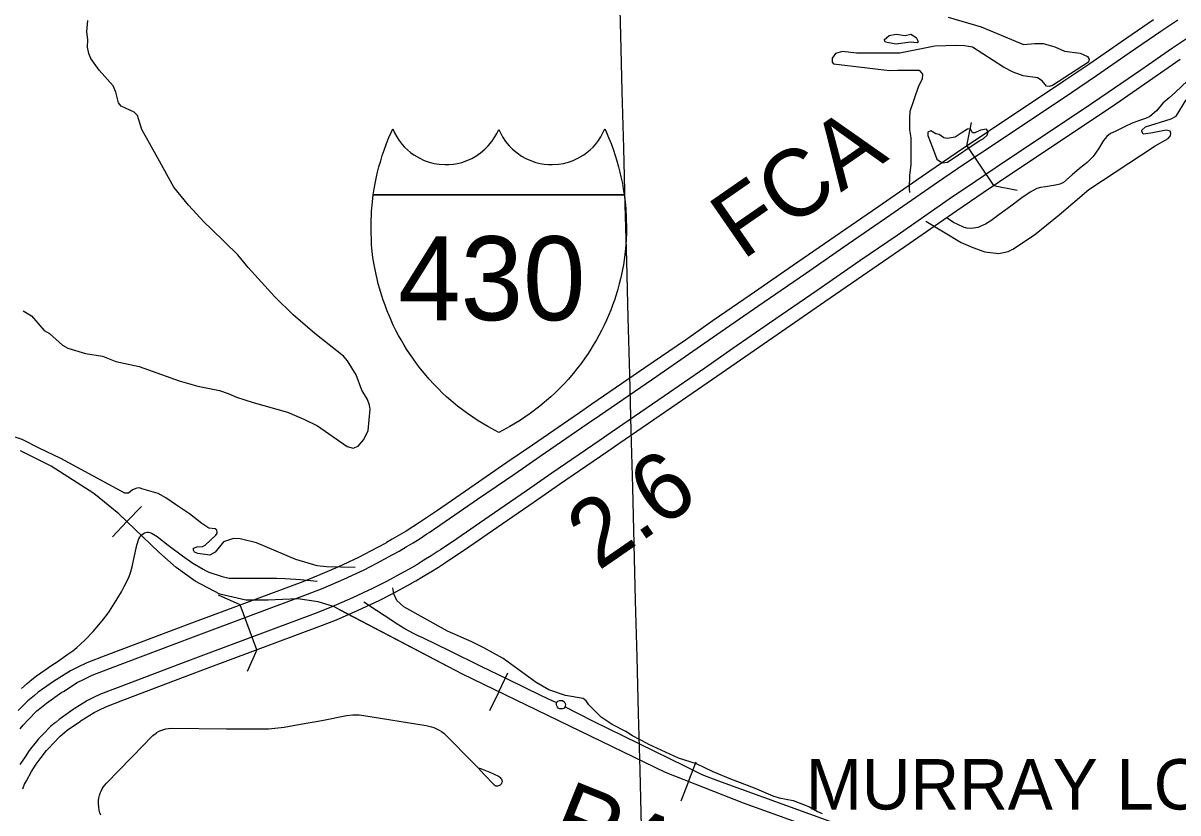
# Model space of a CAD drawing. Extents: x -19 to 366, y -4 to 359.
# Drawn here: x 148.524 to 149.899, y 194.446 to 195.386 of the extents above; entities that cross this region are included whole.
import ezdxf

# ---------------------------------------------------------------- set-up
doc = ezdxf.new("R2010")
doc.units = 0
for name, color, linetype in [('Level 19', 7, 'Continuous'), ('Level 23', 7, 'Continuous'), ('Level 26', 7, 'Continuous'), ('Level 33', 7, 'Continuous'), ('Level 34', 7, 'Continuous'), ('Level 39', 7, 'Continuous'), ('Level 40', 7, 'Continuous'), ('Level 48', 7, 'Continuous'), ('Level 57', 7, 'Continuous'), ('Level 60', 7, 'Continuous'), ('Level 9', 7, 'Continuous')]:
    doc.layers.add(name, color=color, linetype=linetype)

msp = doc.modelspace()

# ---------------------------------------------------------------- linework, layer by layer
at = {"layer": 'Level 19'}
for points in [[(149.87, 195.3901), (149.8321, 195.3639), (149.7931, 195.3371), (149.7635, 195.317), (149.6724, 195.2564), (149.6353, 195.2315), (149.6038, 195.21), (149.5419, 195.1671), (149.4975, 195.1366), (149.4466, 195.1014), (149.3898, 195.0623), (149.346, 195.032), (149.3127, 195.0088), (149.2643, 194.9757), (149.2013, 194.9323), (149.1868, 194.9222), (149.1307, 194.8838), (149.1003, 194.8628), (149.0562, 194.8323), (149.0177, 194.8059), (148.9986, 194.793), (148.9963, 194.7914), (148.9882, 194.7862), (148.9801, 194.7812), (148.972, 194.7763), (148.9638, 194.7715), (148.9567, 194.7675), (148.956, 194.767), (148.938, 194.7572), (148.9234, 194.7498), (148.8991, 194.7385)], [(148.9059, 194.7239), (148.9304, 194.7353), (148.9455, 194.743), (148.9644, 194.7533), (148.9652, 194.7538), (148.9718, 194.7575), (148.9802, 194.7624), (148.9885, 194.7674), (148.9968, 194.7726), (149.005, 194.7779), (149.0076, 194.7796), (149.0268, 194.7926), (149.0653, 194.8191), (149.1095, 194.8495), (149.1398, 194.8706), (149.196, 194.909), (149.2105, 194.9191), (149.2734, 194.9624), (149.3218, 194.9956), (149.3552, 195.0188), (149.3989, 195.049), (149.4557, 195.0882), (149.5066, 195.1234), (149.5511, 195.1538), (149.6129, 195.1968), (149.6443, 195.2182), (149.6814, 195.243), (149.7725, 195.3036), (149.8022, 195.3238), (149.8412, 195.3507), (149.879, 195.3768), (149.8992, 195.3903)], [(149.9131, 195.37), (149.8929, 195.3565), (149.8552, 195.3304), (149.8161, 195.3035), (149.7862, 195.2832), (149.695, 195.2225), (149.6581, 195.1978), (149.6269, 195.1765), (149.5651, 195.1335), (149.5206, 195.1031), (149.4697, 195.0679), (149.4129, 195.0288), (149.3692, 194.9986), (149.3358, 194.9753), (149.2874, 194.9421), (149.2245, 194.8988), (149.21, 194.8887), (149.1538, 194.8503), (149.1235, 194.8293), (149.0793, 194.7988), (149.0406, 194.7722), (149.0212, 194.7591), (149.0185, 194.7573), (149.01, 194.7518), (149.0014, 194.7465), (148.9928, 194.7412), (148.984, 194.7361), (148.9781, 194.7328), (148.9772, 194.7322), (148.957, 194.7212), (148.9412, 194.7132), (148.9163, 194.7016)], [(148.9231, 194.687), (148.9482, 194.6987), (148.9645, 194.7069), (148.9856, 194.7184), (148.9866, 194.7191), (148.992, 194.7222), (149.001, 194.7274), (149.0098, 194.7327), (149.0186, 194.7382), (149.0272, 194.7438), (149.0301, 194.7457), (149.0497, 194.7589), (149.0884, 194.7855), (149.1326, 194.816), (149.1629, 194.837), (149.2191, 194.8755), (149.2337, 194.8856), (149.2965, 194.9288), (149.345, 194.9621), (149.3784, 194.9853), (149.4221, 195.0155), (149.4789, 195.0547), (149.5297, 195.0898), (149.5742, 195.1203), (149.636, 195.1632), (149.6672, 195.1845), (149.704, 195.2091), (149.7952, 195.2698), (149.8252, 195.2902), (149.8643, 195.3171), (149.902, 195.3432)], [(148.8991, 194.7385), (148.8754, 194.7282), (148.8572, 194.721), (148.7245, 194.6715), (148.6972, 194.6612), (148.6226, 194.6331), (148.6002, 194.6243), (148.5892, 194.6192), (148.5807, 194.6149), (148.5637, 194.6042), (148.5616, 194.6029), (148.5422, 194.5893), (148.5377, 194.5855), (148.5357, 194.5839), (148.5298, 194.5792), (148.5185, 194.5675)], [(148.5207, 194.5458), (148.5243, 194.5501), (148.5302, 194.5564), (148.5407, 194.5673), (148.5457, 194.5713), (148.5479, 194.573), (148.552, 194.5765), (148.5704, 194.5894), (148.5721, 194.5904), (148.5886, 194.6008), (148.5963, 194.6047), (148.6066, 194.6095), (148.6284, 194.6181), (148.7029, 194.6462), (148.7302, 194.6565), (148.863, 194.706), (148.8816, 194.7133), (148.9059, 194.7239)], [(148.9163, 194.7016), (148.891, 194.6905), (148.8718, 194.683), (148.7388, 194.6334), (148.7116, 194.6231), (148.6372, 194.5951), (148.6164, 194.5869), (148.6071, 194.5826), (148.6008, 194.5794), (148.5849, 194.5694), (148.5837, 194.5687), (148.567, 194.5569), (148.5634, 194.5539), (148.5611, 194.5521), (148.5573, 194.549), (148.5481, 194.5395), (148.5427, 194.5337), (148.5397, 194.5303), (148.5316, 194.5198), (148.5265, 194.5126), (148.5204, 194.5031)], [(148.5237, 194.4745), (148.526, 194.4797), (148.5282, 194.4839), (148.5343, 194.4948), (148.5398, 194.5036), (148.5445, 194.5102), (148.5522, 194.5201), (148.5547, 194.5229), (148.5598, 194.5284), (148.5682, 194.5371), (148.5711, 194.5395), (148.5736, 194.5414), (148.5768, 194.5441), (148.5924, 194.5551), (148.5933, 194.5556), (148.6087, 194.5654), (148.6142, 194.5681), (148.6227, 194.5721), (148.643, 194.5801), (148.7172, 194.6081), (148.7445, 194.6183), (148.8775, 194.668), (148.8972, 194.6756), (148.9231, 194.687)]]:
    msp.add_lwpolyline(points, dxfattribs=at)
at = {"layer": 'Level 23'}
for points in [[(148.9412, 195.1817), (148.9423, 195.1889), (148.9434, 195.1952), (148.9451, 195.2033), (148.9463, 195.2086), (148.9479, 195.2149), (148.95, 195.2223), (148.9519, 195.2285), (148.954, 195.2349), (148.9569, 195.2427), (148.9598, 195.2501), (148.9623, 195.2558), (148.9643, 195.2603), (148.9665, 195.2554), (148.969, 195.2508), (148.9718, 195.2465), (148.9755, 195.2418), (148.9783, 195.2387), (148.9819, 195.2352), (148.9855, 195.2322), (148.9894, 195.2294), (148.9956, 195.2257), (149.0019, 195.2227), (149.0077, 195.2207), (149.0134, 195.2192), (149.0195, 195.2182), (149.0266, 195.2177), (149.0312, 195.2178), (149.0366, 195.2183), (149.0413, 195.2191), (149.0464, 195.2204), (149.0516, 195.2221), (149.0585, 195.2251), (149.0632, 195.2278), (149.0688, 195.2316), (149.0741, 195.2361), (149.078, 195.24), (149.0824, 195.2454), (149.086, 195.2508), (149.0882, 195.2547), (149.0905, 195.2597)], [(149.0905, 195.2597), (149.0929, 195.2547), (149.095, 195.2508), (149.0987, 195.2454), (149.1031, 195.24), (149.107, 195.2361), (149.1123, 195.2316), (149.1178, 195.2278), (149.1226, 195.2251), (149.1295, 195.2221), (149.1347, 195.2204), (149.1398, 195.2191), (149.1445, 195.2183), (149.1499, 195.2178), (149.1545, 195.2177), (149.1616, 195.2182), (149.1677, 195.2192), (149.1734, 195.2207), (149.1792, 195.2227), (149.1855, 195.2257), (149.1917, 195.2294), (149.1956, 195.2322), (149.1992, 195.2352), (149.2028, 195.2387), (149.2056, 195.2418), (149.2093, 195.2465), (149.212, 195.2508), (149.2146, 195.2554), (149.2168, 195.2603), (149.2188, 195.2558), (149.2213, 195.2501), (149.2242, 195.2427), (149.227, 195.2349), (149.2292, 195.2285), (149.2311, 195.2223), (149.2332, 195.2149), (149.2348, 195.2086), (149.236, 195.2033), (149.2377, 195.1952), (149.2388, 195.1889), (149.2399, 195.1817)], [(149.0905, 194.8988), (149.0775, 194.9058), (149.0659, 194.9127), (149.0533, 194.9213), (149.0415, 194.9302), (149.0285, 194.9412), (149.0237, 194.9457), (149.0182, 194.9511), (149.0131, 194.9563), (149.0076, 194.9624), (149.0021, 194.9688), (148.9975, 194.9744), (148.9926, 194.9808), (148.9881, 194.9871), (148.9842, 194.9928), (148.9808, 194.998), (148.978, 195.0026), (148.9742, 195.009), (148.9713, 195.0142), (148.9681, 195.0203), (148.965, 195.0266), (148.9623, 195.0324), (148.9599, 195.0381), (148.9573, 195.0444), (148.9551, 195.0503), (148.9529, 195.0564), (148.9508, 195.0628), (148.9489, 195.0693), (148.9471, 195.0756), (148.9457, 195.0815), (148.9445, 195.0868), (148.9436, 195.0907), (148.9422, 195.0983), (148.9408, 195.1071), (148.9399, 195.1144), (148.9392, 195.1221), (148.9389, 195.1284), (148.9386, 195.1363), (148.9385, 195.1437), (148.9386, 195.1519), (148.9389, 195.1573), (148.9392, 195.1623), (148.9394, 195.1654), (148.9402, 195.1735), (148.9412, 195.1817)], [(149.2399, 195.1817), (148.9412, 195.1817)], [(148.9412, 195.1817), (149.2399, 195.1817)], [(149.2399, 195.1817), (149.2409, 195.1735), (149.2417, 195.1654), (149.2419, 195.1623), (149.2422, 195.1573), (149.2424, 195.1519), (149.2426, 195.1437), (149.2425, 195.1363), (149.2422, 195.1284), (149.2418, 195.1221), (149.2412, 195.1144), (149.2402, 195.1071), (149.2389, 195.0983), (149.2374, 195.0907), (149.2366, 195.0868), (149.2354, 195.0815), (149.2339, 195.0756), (149.2322, 195.0693), (149.2303, 195.0628), (149.2282, 195.0564), (149.226, 195.0503), (149.2238, 195.0444), (149.2212, 195.0381), (149.2187, 195.0324), (149.216, 195.0266), (149.2129, 195.0203), (149.2097, 195.0142), (149.2068, 195.009), (149.2031, 195.0026), (149.2003, 194.998), (149.1969, 194.9928), (149.193, 194.9871), (149.1885, 194.9808), (149.1835, 194.9744), (149.179, 194.9688), (149.1735, 194.9624), (149.1679, 194.9563), (149.1629, 194.9511), (149.1574, 194.9457), (149.1526, 194.9412), (149.1396, 194.9302), (149.1278, 194.9213), (149.1151, 194.9127), (149.1036, 194.9058), (149.0905, 194.8988)]]:
    msp.add_lwpolyline(points, dxfattribs=at)
at = {"layer": 'Level 33'}
for points in [[(148.5221, 194.5937), (148.5291, 194.5999), (148.5345, 194.6044), (148.5402, 194.6088), (148.5503, 194.6161), (148.5583, 194.6214), (148.5646, 194.6256), (148.5776, 194.6345), (148.5834, 194.6388), (148.588, 194.6425), (148.5927, 194.6467), (148.5981, 194.6519), (148.6078, 194.6618), (148.6144, 194.6695), (148.6199, 194.6763), (148.6241, 194.6818), (148.6271, 194.6861), (148.6369, 194.7016), (148.6412, 194.709), (148.6447, 194.7153), (148.6495, 194.7252), (148.6517, 194.7303), (148.654, 194.7389), (148.656, 194.7483), (148.6598, 194.7645), (148.662, 194.7721), (148.663, 194.774), (148.6643, 194.7757), (148.6659, 194.7772), (148.6676, 194.7785), (148.6689, 194.7792), (148.6704, 194.7796), (148.6719, 194.7799), (148.6734, 194.7799), (148.6749, 194.7796), (148.6763, 194.7791), (148.6777, 194.7784), (148.6838, 194.7748), (148.6969, 194.7644), (148.714, 194.7517), (148.7261, 194.7429), (148.7384, 194.7361), (148.7421, 194.7339), (148.7454, 194.7324), (148.7611, 194.7273), (148.7645, 194.7264), (148.7696, 194.7254), (148.8088, 194.7251), (148.826, 194.7251), (148.8363, 194.7248), (148.8546, 194.7236), (148.8744, 194.7216)], [(149.1595, 194.5766), (149.1542, 194.579), (149.1413, 194.585), (149.1009, 194.6049), (149.0697, 194.62), (149.0327, 194.6381), (149.0001, 194.654), (148.9945, 194.6566), (148.9892, 194.6593), (148.9838, 194.6621), (148.9786, 194.665), (148.9735, 194.6681), (148.9684, 194.6713), (148.9634, 194.6746), (148.9449, 194.6866), (148.9299, 194.6967)], [(149.1609, 194.5789), (149.1628, 194.5795), (149.1645, 194.5796), (149.1666, 194.5794), (149.168, 194.5785), (149.1692, 194.5773), (149.1698, 194.5758), (149.1699, 194.5743), (149.1697, 194.5726), (149.1692, 194.5715), (149.1683, 194.5704), (149.1666, 194.5695), (149.1651, 194.5694), (149.163, 194.5697), (149.1614, 194.5704), (149.1603, 194.5717), (149.1596, 194.5733), (149.1593, 194.5748), (149.1593, 194.5763), (149.1598, 194.5774), (149.1609, 194.5789)], [(148.6167, 194.443), (148.6157, 194.4459), (148.6148, 194.4491), (148.6142, 194.4529), (148.614, 194.4565), (148.6141, 194.4606), (148.6145, 194.4632), (148.6153, 194.4665), (148.6161, 194.4691), (148.6171, 194.4717), (148.6184, 194.4743), (148.6196, 194.4762), (148.6234, 194.4812), (148.6531, 194.5118), (148.6681, 194.5266), (148.6762, 194.5355), (148.6788, 194.5378), (148.6825, 194.5408), (148.684, 194.5418), (148.687, 194.5432), (148.6941, 194.5456), (148.6972, 194.5463), (148.701, 194.5466), (148.7664, 194.5457), (148.8097, 194.5456), (148.8162, 194.5458), (148.8202, 194.546), (148.835, 194.5478), (148.8546, 194.5515), (148.8797, 194.5558), (148.9092, 194.5615), (148.9168, 194.5624), (148.9205, 194.5626), (148.9244, 194.5624), (148.9299, 194.5618), (149.004, 194.5497), (149.0072, 194.549), (149.0104, 194.5481), (149.0131, 194.5472), (149.0166, 194.5457), (149.0195, 194.5442), (149.0223, 194.5425), (149.0252, 194.5405), (149.0314, 194.5341), (149.0559, 194.5098), (149.0627, 194.5025), (149.0661, 194.4995)], [(149.7771, 194.3293), (149.7648, 194.3338), (149.7278, 194.3472), (149.6905, 194.3609), (149.6569, 194.3731), (149.3512, 194.4839), (149.3327, 194.4911), (149.3128, 194.5009), (149.2024, 194.555), (149.1694, 194.572)], [(149.0661, 194.4995), (149.0727, 194.4916), (149.0852, 194.4789), (149.0861, 194.4784), (149.0872, 194.478), (149.0883, 194.4778), (149.0895, 194.4779), (149.0905, 194.4781), (149.0916, 194.4786), (149.0925, 194.4792)], [(149.0661, 194.4995), (149.0699, 194.4981), (149.0799, 194.494), (149.0902, 194.4893), (149.0913, 194.4887), (149.0923, 194.4878), (149.0931, 194.4868), (149.0937, 194.4857), (149.0942, 194.4845), (149.0944, 194.4833), (149.0943, 194.482), (149.0939, 194.481), (149.0933, 194.48), (149.0925, 194.4792)]]:
    msp.add_lwpolyline(points, dxfattribs=at)
at = {"layer": 'Level 34'}
msp.add_lwpolyline([(149.9107, 195.3177), (149.8965, 195.3042), (149.8886, 195.2974), (149.8812, 195.2908), (149.8735, 195.2818), (149.8658, 195.2749), (149.8606, 195.2725), (149.8534, 195.2704), (149.8447, 195.2672), (149.8365, 195.263), (149.8244, 195.2572), (149.8188, 195.2548), (149.8144, 195.2514), (149.8107, 195.2466), (149.8046, 195.2366), (149.8019, 195.2326), (149.8004, 195.2302), (149.7977, 195.227), (149.7945, 195.2236), (149.7911, 195.2202), (149.7872, 195.217), (149.7821, 195.213), (149.7732, 195.2054), (149.7631, 195.1964), (149.7586, 195.1945), (149.7536, 195.1932), (149.7417, 195.1914), (149.7357, 195.1903), (149.7312, 195.1892), (149.7232, 195.185), (149.7135, 195.1781), (149.7003, 195.1681), (149.6858, 195.1578), (149.6765, 195.1509), (149.6699, 195.1467), (149.6609, 195.143), (149.6535, 195.1417), (149.648, 195.1422), (149.6438, 195.1432), (149.6372, 195.1464), (149.6321, 195.1488), (149.6258, 195.1533), (149.624, 195.1549)], dxfattribs=at)
at = {"layer": 'Level 39'}
for p, q in [((149.648, 195.24), (149.6535, 195.2679)), ((149.648, 195.24), (149.6797, 195.1929)), ((149.6797, 195.1929), (149.7076, 195.1874)), ((148.7828, 194.6933), (148.7569, 194.7051)), ((148.8026, 194.64), (148.7828, 194.6933)), ((148.8026, 194.64), (148.7908, 194.6142))]:
    msp.add_line(p, q, dxfattribs=at)
at = {"layer": 'Level 40'}
for p, q in [((148.6478, 194.7926), (148.6651, 194.8106)), ((148.6478, 194.7926), (148.6305, 194.7745)), ((149.0906, 194.5899), (149.1015, 194.6124)), ((149.0906, 194.5899), (149.0797, 194.5674)), ((149.3165, 194.483), (149.3257, 194.5063)), ((149.3165, 194.483), (149.3074, 194.4598))]:
    msp.add_line(p, q, dxfattribs=at)
for points in [[(149.9099, 194.2703), (149.8204, 194.2993), (149.3821, 194.4572), (149.2891, 194.4939), (149.0474, 194.6109), (148.8938, 194.6913), (148.8754, 194.6969), (148.8515, 194.7004), (148.8156, 194.699), (148.7895, 194.699), (148.7585, 194.7061), (148.7289, 194.7216), (148.7063, 194.7378), (148.6859, 194.7561), (148.638, 194.802), (148.6084, 194.8259), (148.5576, 194.8584), (148.521, 194.8767)], [(148.8159, 194.699), (148.8156, 194.699), (148.7895, 194.699), (148.7585, 194.7061), (148.7289, 194.7216), (148.7063, 194.7378), (148.6859, 194.7561), (148.638, 194.802), (148.6084, 194.8259), (148.5576, 194.8584), (148.521, 194.8767)], [(149.3821, 194.4572), (149.2891, 194.4939), (149.0474, 194.6109), (148.9019, 194.687)], [(151.2417, 193.8642), (151.0381, 193.9474), (150.8837, 194.0109), (150.8154, 194.0356), (150.7618, 194.0497), (150.6146, 194.0906), (150.4321, 194.142), (150.2129, 194.2048), (150.1495, 194.2203), (149.9754, 194.2548), (149.9099, 194.2703), (149.8204, 194.2993), (149.3821, 194.4572)]]:
    msp.add_lwpolyline(points, dxfattribs=at)
at = {"layer": 'Level 60'}
for points in [[(154.1159, 1.8709), (153.9063, 10.4874), (153.696, 19.1041), (153.485, 27.7209), (153.2733, 36.3378), (153.0608, 44.9549), (152.8476, 53.5721), (152.6337, 62.1894), (152.419, 70.8069), (152.2036, 79.4245), (151.9875, 88.0422), (151.7707, 96.6601), (151.5531, 105.2782), (151.3348, 113.8963), (151.1158, 122.5147), (150.8961, 131.1331), (150.6757, 139.7517), (150.4545, 148.3704), (150.2326, 156.9893), (150.0101, 165.6083), (149.7867, 174.2275), (149.5627, 182.8468), (149.338, 191.4662), (149.1125, 200.0858), (148.8864, 208.7055), (148.6595, 217.3254), (148.4319, 225.9454), (148.2037, 234.5655), (147.9747, 243.1858), (147.745, 251.8063), (147.5146, 260.4269), (147.2835, 269.0476), (147.0517, 277.6685), (146.8191, 286.2895), (146.5859, 294.9106), (146.352, 303.5319), (146.1174, 312.1534), (145.8821, 320.775), (145.6461, 329.3967), (145.4094, 338.0186), (145.172, 346.6406)], [(0, 189.5162), (7.1121, 189.5206), (14.2243, 189.5339), (21.3364, 189.556), (28.4484, 189.5869), (35.5605, 189.6267), (42.6725, 189.6754), (49.7844, 189.7329), (56.8962, 189.7992), (64.0079, 189.8744), (71.1196, 189.9584), (78.2311, 190.0512), (85.3425, 190.1529), (92.4538, 190.2635), (99.5649, 190.3829), (106.6759, 190.5111), (113.7867, 190.6482), (120.8974, 190.7941), (128.0078, 190.9489), (135.1181, 191.1125), (142.2282, 191.2849), (149.338, 191.4662), (156.4476, 191.6563), (163.5569, 191.8553), (170.666, 192.0631), (177.7749, 192.2798), (184.8835, 192.5053), (191.9917, 192.7396), (199.0997, 192.9828), (206.2074, 193.2348), (213.3147, 193.4956), (220.4218, 193.7653), (227.5285, 194.0438), (234.6348, 194.3312), (241.7408, 194.6274), (248.8464, 194.9324), (255.9516, 195.2463), (263.0564, 195.569), (270.1608, 195.9005), (277.2648, 196.2409), (284.3683, 196.5901), (291.4715, 196.9481), (298.5741, 197.315), (305.6763, 197.6907), (312.7781, 198.0753), (319.8793, 198.4686), (326.9801, 198.8708), (334.0804, 199.2818), (341.1801, 199.7017)]]:
    msp.add_spline(points, degree=3, dxfattribs=at)
at = {"layer": 'Level 9'}
for points in [[(148.9374, 194.9265), (148.9368, 194.9314), (148.9344, 194.938), (148.9274, 194.9491), (148.9207, 194.9673), (148.9104, 194.9842), (148.9056, 194.9896), (148.8715, 195.0165), (148.8459, 195.039), (148.824, 195.0603), (148.7922, 195.0952), (148.7799, 195.1102), (148.7485, 195.1409), (148.7399, 195.149), (148.721, 195.1694), (148.7037, 195.1908), (148.6846, 195.2255), (148.6655, 195.2594), (148.6603, 195.2764), (148.6565, 195.28), (148.6408, 195.2875), (148.6378, 195.2913), (148.6347, 195.3042), (148.6316, 195.3117), (148.6146, 195.3303), (148.6048, 195.3442), (148.6024, 195.3502), (148.601, 195.3576), (148.6012, 195.3665), (148.6001, 195.3764), (148.6013, 195.3895)], [(149.6256, 195.3933), (149.6649, 195.3819), (149.7153, 195.3608), (149.7289, 195.362), (149.7389, 195.3619), (149.7528, 195.358), (149.764, 195.3528), (149.7828, 195.3503), (149.7917, 195.3464), (149.7936, 195.3434), (149.7929, 195.3396), (149.75, 195.3121), (149.7458, 195.3107), (149.7426, 195.3111), (149.7376, 195.3177), (149.7319, 195.3209), (149.715, 195.3234), (149.703, 195.3279), (149.6916, 195.3338), (149.6545, 195.3575), (149.645, 195.3593), (149.6359, 195.3596), (149.6096, 195.3588), (149.5682, 195.3504)], [(149.5615, 195.3617), (149.551, 195.3635), (149.5495, 195.3662), (149.5553, 195.3713), (149.5638, 195.3729), (149.5745, 195.3715)], [(149.5745, 195.3715), (149.5811, 195.3729), (149.5874, 195.3691), (149.5899, 195.3644), (149.5886, 195.3627), (149.5806, 195.3637), (149.5636, 195.3613), (149.5615, 195.3617)], [(149.5682, 195.3504), (149.5544, 195.3506), (149.5163, 195.3505), (149.5, 195.3525), (149.4915, 195.35), (149.4877, 195.3446), (149.4876, 195.3397), (149.4891, 195.3378), (149.5124, 195.3351), (149.5559, 195.3298), (149.5653, 195.3304), (149.5911, 195.3304), (149.5951, 195.3253), (149.5948, 195.3198), (149.5899, 195.3101), (149.5801, 195.2811), (149.5794, 195.2734), (149.5794, 195.2591), (149.5813, 195.2498), (149.5812, 195.2174), (149.5796, 195.2052), (149.5792, 195.1889), (149.5797, 195.1846)], [(149.8563, 195.2576), (149.8563, 195.2588), (149.8606, 195.2626), (149.891, 195.2722), (149.8972, 195.2756), (149.9092, 195.2949)], [(149.5989, 195.1502), (149.6413, 195.125), (149.6551, 195.119), (149.6692, 195.1138), (149.6861, 195.1117), (149.697, 195.1144), (149.7025, 195.1169), (149.7285, 195.134), (149.7579, 195.158), (149.7932, 195.1879), (149.8722, 195.2399), (149.8874, 195.249), (149.8902, 195.252), (149.8908, 195.2551), (149.8898, 195.2575), (149.8854, 195.2588), (149.8671, 195.2551), (149.858, 195.2541), (149.8563, 195.2576)], [(149.6624, 195.2461), (149.6673, 195.2486), (149.672, 195.2528), (149.6731, 195.2568), (149.6712, 195.2598), (149.664, 195.2586), (149.6574, 195.2557), (149.6546, 195.2557), (149.6521, 195.2604), (149.6487, 195.2598), (149.6411, 195.2552), (149.6338, 195.2504), (149.6243, 195.2488), (149.6204, 195.2496), (149.6148, 195.2535), (149.611, 195.2542), (149.6048, 195.258), (149.6014, 195.2564), (149.6016, 195.2523), (149.6068, 195.2383)], [(149.6068, 195.2383), (149.6122, 195.2241), (149.6183, 195.2199), (149.6248, 195.2205), (149.6624, 195.2461)], [(148.5241, 195.0436), (148.5341, 195.0375), (148.5493, 195.0202), (148.5558, 195.0167), (148.571, 195.0028), (148.5775, 194.9993), (148.5986, 194.9926), (148.6186, 194.9894), (148.6348, 194.9834), (148.6623, 194.9773), (148.71, 194.9603), (148.7323, 194.9537), (148.7581, 194.9486), (148.7682, 194.9453), (148.7781, 194.9407), (148.7981, 194.9343), (148.8389, 194.9229), (148.8585, 194.9144), (148.8747, 194.9067), (148.9102, 194.8819), (148.9172, 194.8801), (148.9232, 194.8825), (148.9298, 194.8903), (148.9351, 194.9012), (148.9374, 194.9265)], [(148.7055, 194.813), (148.694, 194.821), (148.6851, 194.8262), (148.6739, 194.8293), (148.6656, 194.8317), (148.6627, 194.8328), (148.6597, 194.8322), (148.6543, 194.8303), (148.6498, 194.8266), (148.6454, 194.8264), (148.5691, 194.8679), (148.5433, 194.8801), (148.5231, 194.8904), (148.4726, 194.9068), (148.4011, 194.9218), (148.3619, 194.9312), (148.3045, 194.9439), (148.2592, 194.9571), (148.2194, 194.967), (148.1587, 194.9837), (148.1292, 194.9913), (148.0701, 195.0121)], [(148.9197, 194.7378), (148.8853, 194.7386), (148.8743, 194.74), (148.849, 194.7473), (148.8022, 194.7671), (148.7828, 194.772), (148.7748, 194.7723), (148.7626, 194.7685), (148.7527, 194.7561), (148.7465, 194.7527), (148.7321, 194.7546), (148.7281, 194.7563), (148.7271, 194.7586), (148.7272, 194.761), (148.7316, 194.7626), (148.7376, 194.7631), (148.741, 194.7646), (148.7537, 194.7766), (148.7552, 194.7787), (148.7548, 194.7823), (148.7527, 194.7841), (148.7453, 194.7846), (148.7369, 194.7902), (148.7225, 194.8018), (148.7055, 194.813)], [(149.2679, 194.5279), (149.2497, 194.5374), (149.242, 194.5424), (149.2256, 194.5509), (149.2126, 194.5595), (149.1978, 194.5743), (149.1945, 194.579), (149.1909, 194.5818), (149.17, 194.5855), (149.15, 194.5922), (149.135, 194.6009), (149.0958, 194.6295), (149.0726, 194.6424), (149.0585, 194.6495), (149.0297, 194.662), (148.9775, 194.6909), (148.9691, 194.6988), (148.9657, 194.7067), (148.9645, 194.7137)], [(149.2679, 194.5279), (149.3041, 194.5113), (149.3255, 194.5046), (149.3453, 194.4951), (149.3666, 194.4861), (149.3947, 194.4755), (149.4168, 194.4658), (149.4246, 194.4634), (149.4412, 194.4605), (149.4606, 194.4528), (149.47, 194.4472), (149.4757, 194.445)]]:
    msp.add_lwpolyline(points, dxfattribs=at)

# ---------------------------------------------------------------- texts
at = {"layer": 'Level 23'}
msp.add_text('430', height=0.1, dxfattribs=at).set_placement((148.9707, 195.0324))
at = {"layer": 'Level 26'}
msp.add_text('FCA', height=0.08, rotation=34.6677, dxfattribs=at).set_placement((149.3805, 195.1031))
at = {"layer": 'Level 40'}
msp.add_text('RAILWAY', height=0.08, rotation=338.0621, dxfattribs=at).set_placement((149.1472, 194.4112))
at = {"layer": 'Level 48'}
msp.add_text('2.6', height=0.08, rotation=34.5648, dxfattribs=at).set_placement((149.2091, 194.7333))
at = {"layer": 'Level 57'}
msp.add_text('MURRAY LOCK', height=0.06, dxfattribs=at).set_placement((149.456, 194.4497))

doc.saveas('drawing.dxf')
